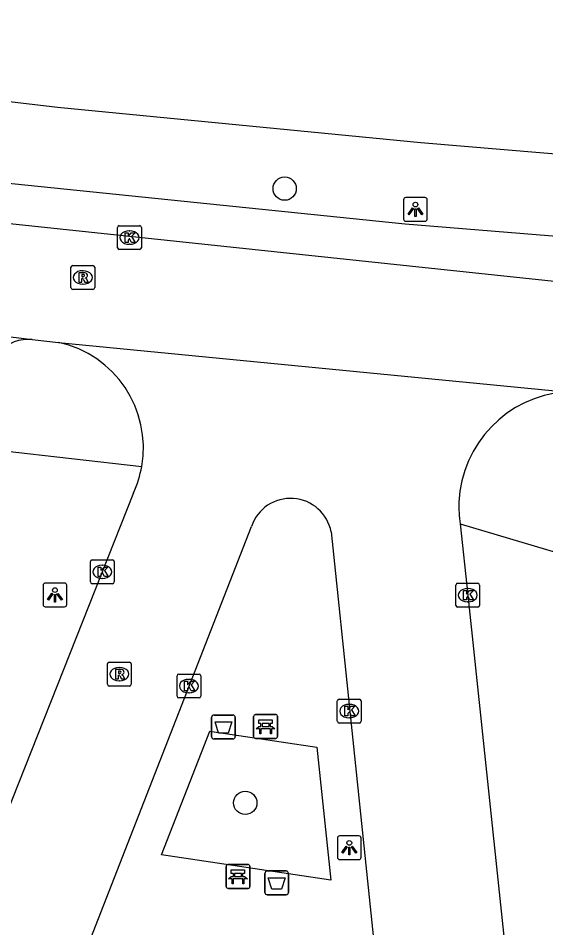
# Model space of a CAD drawing. Extents: x 160026 to 161302, y 384757 to 385701.
# Drawn here: x 161033.44 to 161055.59, y 385215.45 to 385253.59 of the extents above; entities that cross this region are included whole.
import ezdxf

# ---------------------------------------------------------------- set-up
doc = ezdxf.new("R2010")
doc.units = 0
for name, color, linetype in [('IMGEO_Afvalbak', 7, 'Continuous'), ('IMGEO_Bank', 7, 'Continuous'), ('IMGEO_Boom', 7, 'Continuous'), ('IMGEO_Kolk', 7, 'Continuous'), ('IMGEO_Lichtpunt', 7, 'Continuous'), ('IMGEO_Rijbaan_lokaal_open', 7, 'Continuous'), ('IMGEO_Rioolput', 7, 'Continuous'), ('IMGEO_Voetpad_open', 7, 'Continuous')]:
    doc.layers.add(name, color=color, linetype=linetype)

msp = doc.modelspace()

# ---------------------------------------------------------------- linework, layer by layer
at = {"layer": 'IMGEO_Afvalbak'}
for p, q in [((161041.56, 385223.464), (161041.56, 385224.264)), ((161041.56, 385224.264), (161041.56, 385223.464)), ((161041.66, 385224.364), (161042.45, 385224.364)), ((161042.45, 385224.364), (161041.66, 385224.364)), ((161042.55, 385224.264), (161042.55, 385223.464)), ((161042.55, 385223.464), (161042.55, 385224.264)), ((161042.45, 385223.364), (161041.66, 385223.364)), ((161041.66, 385223.364), (161042.45, 385223.364)), ((161043.797, 385216.93), (161043.797, 385217.73)), ((161043.797, 385217.73), (161043.797, 385216.93)), ((161043.897, 385217.83), (161044.687, 385217.83)), ((161044.687, 385217.83), (161043.897, 385217.83)), ((161044.787, 385217.73), (161044.787, 385216.93)), ((161044.787, 385216.93), (161044.787, 385217.73)), ((161044.687, 385216.83), (161043.897, 385216.83)), ((161043.897, 385216.83), (161044.687, 385216.83))]:
    msp.add_line(p, q, dxfattribs=at)
for points in [[(161041.703, 385224.078), (161042.407, 385224.078), (161042.258, 385223.608), (161041.852, 385223.608), (161041.703, 385224.078)], [(161043.94, 385217.544), (161044.644, 385217.544), (161044.495, 385217.074), (161044.089, 385217.074), (161043.94, 385217.544)]]:
    msp.add_lwpolyline(points, dxfattribs=at)
for centre, start, end in [((161041.66, 385224.264), 90, 180), ((161041.66, 385224.264), 90, 180), ((161042.45, 385224.264), 0, 90), ((161042.45, 385224.264), 360, 90), ((161041.66, 385223.464), 180, 270), ((161041.66, 385223.464), 180, 270), ((161042.45, 385223.464), 270, 0), ((161042.45, 385223.464), 270, 0), ((161043.897, 385217.73), 90, 180), ((161043.897, 385217.73), 90, 180), ((161044.687, 385217.73), 0, 90), ((161044.687, 385217.73), 360, 90), ((161043.897, 385216.93), 180, 270), ((161043.897, 385216.93), 180, 270), ((161044.687, 385216.93), 270, 0), ((161044.687, 385216.93), 270, 0)]:
    msp.add_arc(centre, 0.1, start, end, dxfattribs=at)
at = {"layer": 'IMGEO_Bank'}
for p, q in [((161043.398, 385224.391), (161044.239, 385224.391)), ((161044.239, 385224.391), (161043.398, 385224.391)), ((161043.323, 385223.466), (161043.323, 385224.307)), ((161043.323, 385224.307), (161043.323, 385223.466)), ((161043.632, 385223.897), (161043.632, 385224.003)), ((161043.676, 385224.003), (161043.676, 385223.897)), ((161043.964, 385224.009), (161043.682, 385224.009)), ((161043.97, 385223.897), (161043.97, 385224.003)), ((161044.014, 385224.003), (161044.014, 385223.897)), ((161044.323, 385224.316), (161044.323, 385223.475)), ((161044.323, 385223.475), (161044.323, 385224.316)), ((161044.02, 385223.789), (161043.627, 385223.789)), ((161043.682, 385223.891), (161043.964, 385223.891)), ((161044.248, 385223.391), (161043.407, 385223.391)), ((161043.407, 385223.391), (161044.248, 385223.391)), ((161042.167, 385217.175), (161042.167, 385218.016)), ((161042.167, 385218.016), (161042.167, 385217.175)), ((161042.242, 385218.1), (161043.083, 385218.1)), ((161043.083, 385218.1), (161042.242, 385218.1)), ((161043.167, 385218.025), (161043.167, 385217.184)), ((161043.167, 385217.184), (161043.167, 385218.025)), ((161042.476, 385217.606), (161042.476, 385217.712)), ((161042.52, 385217.712), (161042.52, 385217.606)), ((161042.808, 385217.718), (161042.526, 385217.718)), ((161042.526, 385217.6), (161042.808, 385217.6)), ((161042.814, 385217.606), (161042.814, 385217.712)), ((161042.858, 385217.712), (161042.858, 385217.606)), ((161042.864, 385217.498), (161042.471, 385217.498)), ((161043.092, 385217.1), (161042.251, 385217.1)), ((161042.251, 385217.1), (161043.092, 385217.1))]:
    msp.add_line(p, q, dxfattribs=at)
for points in [[(161043.626, 385224.009), (161043.54, 385224.009), (161043.54, 385224.17), (161044.103, 385224.17), (161044.103, 385224.009), (161044.02, 385224.009)], [(161043.57, 385223.789), (161043.428, 385223.789), (161043.54, 385223.891), (161043.626, 385223.891)], [(161043.62, 385223.782), (161043.62, 385223.575), (161043.577, 385223.575), (161043.577, 385223.782)], [(161044.02, 385223.891), (161044.103, 385223.891), (161044.215, 385223.789), (161044.076, 385223.789)], [(161044.07, 385223.782), (161044.07, 385223.575), (161044.026, 385223.575), (161044.026, 385223.782)], [(161042.414, 385217.498), (161042.272, 385217.498), (161042.384, 385217.6), (161042.47, 385217.6)], [(161042.47, 385217.718), (161042.384, 385217.718), (161042.384, 385217.879), (161042.947, 385217.879), (161042.947, 385217.718), (161042.864, 385217.718)], [(161042.864, 385217.6), (161042.947, 385217.6), (161043.059, 385217.498), (161042.92, 385217.498)], [(161042.464, 385217.491), (161042.464, 385217.284), (161042.421, 385217.284), (161042.421, 385217.491)], [(161042.914, 385217.491), (161042.914, 385217.284), (161042.87, 385217.284), (161042.87, 385217.491)]]:
    msp.add_lwpolyline(points, dxfattribs=at)
for centre, radius, start, end in [((161043.401, 385224.313), 0.0779, 92.4484, 184.2845), ((161043.401, 385224.313), 0.0779, 92.4484, 184.2845), ((161044.245, 385224.313), 0.0779, 2.4484, 94.2845), ((161044.245, 385224.313), 0.0779, 2.4484, 94.2845), ((161043.625, 385224.002), 0.00671, 2.8957, 87.1043), ((161043.682, 385224.002), 0.00671, 92.8957, 177.1043), ((161043.964, 385224.002), 0.00671, 2.8957, 87.1043), ((161044.021, 385224.002), 0.00671, 92.8957, 177.1043), ((161043.57, 385223.782), 0.00671, 2.8957, 87.1043), ((161043.627, 385223.782), 0.00671, 92.8957, 177.1043), ((161043.625, 385223.898), 0.00671, 272.8957, 357.1043), ((161043.682, 385223.898), 0.00671, 182.8957, 267.1043), ((161043.964, 385223.898), 0.00671, 272.8957, 357.1043), ((161044.021, 385223.898), 0.00671, 182.8957, 267.1043), ((161044.019, 385223.782), 0.00671, 2.8957, 87.1043), ((161044.076, 385223.782), 0.00671, 92.8957, 177.1043), ((161043.401, 385223.469), 0.0779, 182.4484, 274.2845), ((161043.401, 385223.469), 0.0779, 182.4484, 274.2845), ((161044.245, 385223.469), 0.0779, 272.4484, 4.2845), ((161044.245, 385223.469), 0.0779, 272.4484, 4.2845), ((161042.245, 385218.022), 0.0779, 92.4484, 184.2845), ((161042.245, 385218.022), 0.0779, 92.4484, 184.2845), ((161043.089, 385218.022), 0.0779, 2.4484, 94.2845), ((161043.089, 385218.022), 0.0779, 2.4484, 94.2845), ((161042.469, 385217.711), 0.00671, 2.8957, 87.1043), ((161042.469, 385217.607), 0.00671, 272.8957, 357.1043), ((161042.526, 385217.711), 0.00671, 92.8957, 177.1043), ((161042.526, 385217.607), 0.00671, 182.8957, 267.1043), ((161042.808, 385217.711), 0.00671, 2.8957, 87.1043), ((161042.808, 385217.607), 0.00671, 272.8957, 357.1043), ((161042.865, 385217.711), 0.00671, 92.8957, 177.1043), ((161042.865, 385217.607), 0.00671, 182.8957, 267.1043), ((161042.245, 385217.178), 0.0779, 182.4484, 274.2845), ((161042.245, 385217.178), 0.0779, 182.4484, 274.2845), ((161042.414, 385217.491), 0.00671, 2.8957, 87.1043), ((161042.471, 385217.491), 0.00671, 92.8957, 177.1043), ((161042.863, 385217.491), 0.00671, 2.8957, 87.1043), ((161042.92, 385217.491), 0.00671, 92.8957, 177.1043), ((161043.089, 385217.178), 0.0779, 272.4484, 4.2845), ((161043.089, 385217.178), 0.0779, 272.4484, 4.2845)]:
    msp.add_arc(centre, radius, start, end, dxfattribs=at)
at = {"layer": 'IMGEO_Boom'}
for centre in [(161044.626, 385246.44), (161042.973, 385220.684)]:
    msp.add_circle(centre, 0.489, dxfattribs=at)
at = {"layer": 'IMGEO_Kolk'}
for p, q in [((161037.61, 385243.96), (161037.61, 385244.812)), ((161037.685, 385244.886), (161038.537, 385244.886)), ((161038.098, 385244.666), (161038.123, 385244.666)), ((161038.611, 385244.812), (161038.611, 385243.96)), ((161038.537, 385243.886), (161037.685, 385243.886)), ((161038.121, 385244.106), (161038.096, 385244.106)), ((161036.547, 385230.873), (161037.399, 385230.873)), ((161036.472, 385229.947), (161036.472, 385230.799)), ((161036.96, 385230.653), (161036.985, 385230.653)), ((161037.473, 385230.799), (161037.473, 385229.947)), ((161037.399, 385229.873), (161036.547, 385229.873)), ((161036.983, 385230.093), (161036.958, 385230.093)), ((161051.809, 385228.966), (161051.809, 385229.818)), ((161051.884, 385229.892), (161052.736, 385229.892)), ((161052.81, 385229.818), (161052.81, 385228.966)), ((161052.297, 385229.672), (161052.322, 385229.672)), ((161052.32, 385229.112), (161052.295, 385229.112)), ((161052.736, 385228.892), (161051.884, 385228.892)), ((161040.107, 385225.158), (161040.107, 385226.01)), ((161040.182, 385226.084), (161041.034, 385226.084)), ((161041.108, 385226.01), (161041.108, 385225.158)), ((161040.595, 385225.864), (161040.62, 385225.864)), ((161040.618, 385225.304), (161040.593, 385225.304)), ((161041.034, 385225.084), (161040.182, 385225.084)), ((161046.836, 385224.108), (161046.836, 385224.96)), ((161046.911, 385225.034), (161047.763, 385225.034)), ((161047.324, 385224.814), (161047.349, 385224.814)), ((161047.837, 385224.96), (161047.837, 385224.108)), ((161047.763, 385224.034), (161046.911, 385224.034)), ((161047.347, 385224.254), (161047.322, 385224.254))]:
    msp.add_line(p, q, dxfattribs=at)
for points in [[(161037.61, 385243.96), (161037.61, 385244.812)], [(161037.685, 385244.886), (161038.537, 385244.886)], [(161038.611, 385244.812), (161038.611, 385243.96)], [(161037.931, 385244.586), (161038.054, 385244.586), (161038.054, 385244.435), (161038.184, 385244.586), (161038.348, 385244.586), (161038.202, 385244.435), (161038.355, 385244.186), (161038.203, 385244.186), (161038.118, 385244.35), (161038.054, 385244.283), (161038.054, 385244.186), (161037.931, 385244.186), (161037.931, 385244.586)], [(161038.537, 385243.886), (161037.685, 385243.886)], [(161036.547, 385230.873), (161037.399, 385230.873)], [(161036.472, 385229.947), (161036.472, 385230.799)], [(161036.793, 385230.573), (161036.916, 385230.573), (161036.916, 385230.422), (161037.046, 385230.573), (161037.21, 385230.573), (161037.064, 385230.422), (161037.217, 385230.173), (161037.065, 385230.173), (161036.98, 385230.337), (161036.916, 385230.27), (161036.916, 385230.173), (161036.793, 385230.173), (161036.793, 385230.573)], [(161037.473, 385230.799), (161037.473, 385229.947)], [(161037.399, 385229.873), (161036.547, 385229.873)], [(161051.809, 385228.966), (161051.809, 385229.818)], [(161051.884, 385229.892), (161052.736, 385229.892)], [(161052.81, 385229.818), (161052.81, 385228.966)], [(161052.13, 385229.592), (161052.253, 385229.592), (161052.253, 385229.441), (161052.383, 385229.592), (161052.547, 385229.592), (161052.401, 385229.441), (161052.554, 385229.192), (161052.402, 385229.192), (161052.317, 385229.356), (161052.253, 385229.289), (161052.253, 385229.192), (161052.13, 385229.192), (161052.13, 385229.592)], [(161052.736, 385228.892), (161051.884, 385228.892)], [(161040.107, 385225.158), (161040.107, 385226.01)], [(161040.182, 385226.084), (161041.034, 385226.084)], [(161041.108, 385226.01), (161041.108, 385225.158)], [(161040.428, 385225.784), (161040.551, 385225.784), (161040.551, 385225.633), (161040.681, 385225.784), (161040.845, 385225.784), (161040.699, 385225.633), (161040.852, 385225.384), (161040.7, 385225.384), (161040.615, 385225.548), (161040.551, 385225.481), (161040.551, 385225.384), (161040.428, 385225.384), (161040.428, 385225.784)], [(161041.034, 385225.084), (161040.182, 385225.084)], [(161046.836, 385224.108), (161046.836, 385224.96)], [(161046.911, 385225.034), (161047.763, 385225.034)], [(161047.837, 385224.96), (161047.837, 385224.108)], [(161047.157, 385224.734), (161047.28, 385224.734), (161047.28, 385224.583), (161047.41, 385224.734), (161047.574, 385224.734), (161047.428, 385224.583), (161047.581, 385224.334), (161047.429, 385224.334), (161047.344, 385224.498), (161047.28, 385224.431), (161047.28, 385224.334), (161047.157, 385224.334), (161047.157, 385224.734)], [(161047.763, 385224.034), (161046.911, 385224.034)]]:
    msp.add_lwpolyline(points, dxfattribs=at)
for centre, start, end in [((161037.687, 385244.81), 91.552, 178.448), ((161037.687, 385244.81), 91.552, 178.448), ((161038.535, 385244.81), 1.552, 88.448), ((161038.535, 385244.81), 1.552, 88.448), ((161037.687, 385243.962), 181.552, 268.448), ((161037.687, 385243.962), 181.552, 268.448), ((161038.535, 385243.962), 271.552, 358.448), ((161038.535, 385243.962), 271.552, 358.448), ((161036.549, 385230.797), 91.552, 178.448), ((161036.549, 385230.797), 91.552, 178.448), ((161037.397, 385230.797), 1.552, 88.448), ((161037.397, 385230.797), 1.552, 88.448), ((161036.549, 385229.949), 181.552, 268.448), ((161036.549, 385229.949), 181.552, 268.448), ((161037.397, 385229.949), 271.552, 358.448), ((161037.397, 385229.949), 271.552, 358.448), ((161051.886, 385229.816), 91.552, 178.448), ((161051.886, 385229.816), 91.552, 178.448), ((161052.734, 385229.816), 1.552, 88.448), ((161052.734, 385229.816), 1.552, 88.448), ((161051.886, 385228.968), 181.552, 268.448), ((161051.886, 385228.968), 181.552, 268.448), ((161052.734, 385228.968), 271.552, 358.448), ((161052.734, 385228.968), 271.552, 358.448), ((161040.184, 385226.008), 91.552, 178.448), ((161040.184, 385226.008), 91.552, 178.448), ((161041.032, 385226.008), 1.552, 88.448), ((161041.032, 385226.008), 1.552, 88.448), ((161040.184, 385225.16), 181.552, 268.448), ((161040.184, 385225.16), 181.552, 268.448), ((161041.032, 385225.16), 271.552, 358.448), ((161041.032, 385225.16), 271.552, 358.448), ((161046.913, 385224.958), 91.552, 178.448), ((161046.913, 385224.958), 91.552, 178.448), ((161047.761, 385224.958), 1.552, 88.448), ((161047.761, 385224.958), 1.552, 88.448), ((161046.913, 385224.11), 181.552, 268.448), ((161046.913, 385224.11), 181.552, 268.448), ((161047.761, 385224.11), 271.552, 358.448), ((161047.761, 385224.11), 271.552, 358.448)]:
    msp.add_arc(centre, 0.0765, start, end, dxfattribs=at)
for centre, major_axis, ratio, start_param, end_param in [((161038.097, 385244.386), (-0.387, 0.002), 0.722429, 4.712389, 7.853982), ((161038.122, 385244.386), (-0.39, 0.002), 0.717154, 1.570796, 4.712389), ((161036.959, 385230.373), (-0.387, 0.002), 0.722429, 4.712389, 7.853982), ((161036.984, 385230.373), (-0.39, 0.002), 0.717154, 1.570796, 4.712389), ((161052.296, 385229.392), (-0.387, 0.002), 0.722429, 4.712389, 7.853982), ((161052.321, 385229.392), (-0.39, 0.002), 0.717154, 1.570796, 4.712389), ((161040.594, 385225.584), (-0.387, 0.002), 0.722429, 4.712389, 7.853982), ((161040.619, 385225.584), (-0.39, 0.002), 0.717154, 1.570796, 4.712389), ((161047.323, 385224.534), (-0.387, 0.002), 0.722429, 4.712389, 7.853982), ((161047.348, 385224.534), (-0.39, 0.002), 0.717154, 1.570796, 4.712389)]:
    msp.add_ellipse(centre, major_axis=major_axis, ratio=ratio, start_param=start_param, end_param=end_param, dxfattribs=at)
at = {"layer": 'IMGEO_Lichtpunt'}
for p, q in [((161049.617, 385245.972), (161049.617, 385245.165)), ((161049.617, 385245.972), (161049.617, 385245.165)), ((161050.519, 385246.067), (161049.711, 385246.067)), ((161050.519, 385246.067), (161049.711, 385246.067)), ((161050.613, 385245.165), (161050.613, 385245.972)), ((161050.613, 385245.165), (161050.613, 385245.972)), ((161049.711, 385245.071), (161050.519, 385245.071)), ((161049.711, 385245.071), (161050.519, 385245.071)), ((161034.484, 385229.807), (161034.484, 385229)), ((161034.484, 385229.807), (161034.484, 385229)), ((161035.386, 385229.902), (161034.578, 385229.902)), ((161035.386, 385229.902), (161034.578, 385229.902)), ((161035.48, 385229), (161035.48, 385229.807)), ((161035.48, 385229), (161035.48, 385229.807)), ((161034.578, 385228.906), (161035.386, 385228.906)), ((161034.578, 385228.906), (161035.386, 385228.906)), ((161046.84, 385219.209), (161046.84, 385218.402)), ((161046.84, 385219.209), (161046.84, 385218.402)), ((161047.742, 385219.304), (161046.934, 385219.304)), ((161047.742, 385219.304), (161046.934, 385219.304)), ((161047.836, 385218.402), (161047.836, 385219.209)), ((161047.836, 385218.402), (161047.836, 385219.209)), ((161046.934, 385218.308), (161047.742, 385218.308)), ((161046.934, 385218.308), (161047.742, 385218.308))]:
    msp.add_line(p, q, dxfattribs=at)
for points in [[(161049.991, 385245.636), (161050.03, 385245.608), (161049.842, 385245.346), (161049.804, 385245.373), (161049.991, 385245.636)], [(161050.093, 385245.588), (161050.14, 385245.588), (161050.14, 385245.266), (161050.093, 385245.266), (161050.093, 385245.588)], [(161050.203, 385245.608), (161050.241, 385245.635), (161050.428, 385245.373), (161050.389, 385245.345), (161050.203, 385245.608)], [(161034.858, 385229.471), (161034.897, 385229.443), (161034.709, 385229.181), (161034.671, 385229.208), (161034.858, 385229.471)], [(161034.96, 385229.423), (161035.007, 385229.423), (161035.007, 385229.101), (161034.96, 385229.101), (161034.96, 385229.423)], [(161035.07, 385229.443), (161035.108, 385229.47), (161035.295, 385229.208), (161035.256, 385229.18), (161035.07, 385229.443)], [(161047.214, 385218.873), (161047.253, 385218.845), (161047.065, 385218.583), (161047.027, 385218.61), (161047.214, 385218.873)], [(161047.316, 385218.825), (161047.363, 385218.825), (161047.363, 385218.503), (161047.316, 385218.503), (161047.316, 385218.825)], [(161047.426, 385218.845), (161047.464, 385218.872), (161047.651, 385218.61), (161047.612, 385218.582), (161047.426, 385218.845)]]:
    msp.add_lwpolyline(points, dxfattribs=at)
for centre in [(161050.116, 385245.77), (161034.983, 385229.605), (161047.339, 385219.007)]:
    msp.add_circle(centre, 0.0994, dxfattribs=at)
for centre, start, end in [((161049.711, 385245.972), 90, 180), ((161049.711, 385245.972), 90, 180), ((161050.519, 385245.972), 0, 90), ((161050.519, 385245.972), 0, 90), ((161049.711, 385245.165), 180, 270), ((161049.711, 385245.165), 180, 270), ((161050.519, 385245.165), 270, 0), ((161050.519, 385245.165), 270, 360), ((161034.578, 385229.807), 90, 180), ((161034.578, 385229.807), 90, 180), ((161035.386, 385229.807), 0, 90), ((161035.386, 385229.807), 0, 90), ((161034.578, 385229), 180, 270), ((161034.578, 385229), 180, 270), ((161035.386, 385229), 270, 0), ((161035.386, 385229), 270, 360), ((161046.934, 385219.209), 90, 180), ((161046.934, 385219.209), 90, 180), ((161047.742, 385219.209), 0, 90), ((161047.742, 385219.209), 0, 90), ((161046.934, 385218.402), 180, 270), ((161046.934, 385218.402), 180, 270), ((161047.742, 385218.402), 270, 0), ((161047.742, 385218.402), 270, 360)]:
    msp.add_arc(centre, 0.0946, start, end, dxfattribs=at)
at = {"layer": 'IMGEO_Rijbaan_lokaal_open'}
for points in [[(161007.115, 385248.252), (161019.333, 385246.424), (161057.931, 385242.352), (161093.216, 385240.068)], [(161006.209, 385243.55), (161034.034, 385240.114)], [(161034.034, 385240.114), (161035.136, 385239.994)], [(161035.136, 385239.994), (161056.412, 385237.918)], [(161038.28, 385233.682), (161031.3, 385216.104), (161028.77, 385209.545)], [(161051.988, 385232.389), (161052.31, 385229.392), (161055.124, 385202.766)], [(161018.527, 385169.117), (161018.646, 385169.399), (161043.23, 385232.277)], [(161046.578, 385232.049), (161048.97, 385209.079), (161049.725, 385202.127)]]:
    msp.add_lwpolyline(points, dxfattribs=at)
for centre, radius, start, end in [((161034.172, 385235.575), 4.523, 350.0618, 77.6888), ((161056.787, 385233.084), 4.849, 94.4351, 177.4809), ((161034.114, 385235.592), 4.583, 335.3674, 349.9715), ((161044.874, 385231.717), 1.737, 11.0385, 161.1698), ((161056.749, 385233.08), 4.811, 177.4154, 188.2591)]:
    msp.add_arc(centre, radius, start, end, dxfattribs=at)
at = {"layer": 'IMGEO_Rioolput'}
for p, q in [((161035.654, 385242.289), (161035.654, 385243.141)), ((161035.729, 385243.215), (161036.581, 385243.215)), ((161036.655, 385243.141), (161036.655, 385242.289)), ((161036.142, 385242.995), (161036.167, 385242.995)), ((161036.165, 385242.435), (161036.14, 385242.435)), ((161036.581, 385242.215), (161035.729, 385242.215)), ((161037.187, 385225.657), (161037.187, 385226.509)), ((161037.262, 385226.583), (161038.114, 385226.583)), ((161037.675, 385226.363), (161037.7, 385226.363)), ((161038.188, 385226.509), (161038.188, 385225.657)), ((161038.114, 385225.583), (161037.262, 385225.583)), ((161037.698, 385225.803), (161037.673, 385225.803))]:
    msp.add_line(p, q, dxfattribs=at)
for points in [[(161035.654, 385242.289), (161035.654, 385243.141)], [(161035.729, 385243.215), (161036.581, 385243.215)], [(161036.655, 385243.141), (161036.655, 385242.289)], [(161036.243, 385242.913), (161035.991, 385242.915), (161035.991, 385242.515)], [(161036.169, 385242.834), (161036.115, 385242.834), (161036.115, 385242.753)], [(161036.115, 385242.753), (161036.167, 385242.753)], [(161035.991, 385242.515), (161036.115, 385242.515), (161036.115, 385242.677), (161036.126, 385242.677)], [(161036.173, 385242.648), (161036.244, 385242.515), (161036.384, 385242.515), (161036.319, 385242.641)], [(161036.581, 385242.215), (161035.729, 385242.215)], [(161037.187, 385225.657), (161037.187, 385226.509)], [(161037.262, 385226.583), (161038.114, 385226.583)], [(161037.776, 385226.281), (161037.524, 385226.283), (161037.524, 385225.883)], [(161038.188, 385226.509), (161038.188, 385225.657)], [(161037.524, 385225.883), (161037.648, 385225.883), (161037.648, 385226.045), (161037.659, 385226.045)], [(161037.702, 385226.202), (161037.648, 385226.202), (161037.648, 385226.121)], [(161037.648, 385226.121), (161037.7, 385226.121)], [(161037.706, 385226.016), (161037.777, 385225.883), (161037.917, 385225.883), (161037.852, 385226.009)], [(161038.114, 385225.583), (161037.262, 385225.583)]]:
    msp.add_lwpolyline(points, dxfattribs=at)
for centre, radius, start, end in [((161035.731, 385243.139), 0.0765, 91.552, 178.448), ((161035.731, 385243.139), 0.0765, 91.552, 178.448), ((161036.579, 385243.139), 0.0765, 1.552, 88.448), ((161036.579, 385243.139), 0.0765, 1.552, 88.448), ((161036.151, 385242.942), 0.19, 274.7715, 282.9687), ((161036.175, 385242.738), 0.0964, 77.0061, 93.1865), ((161036.189, 385242.795), 0.0378, 276.6634, 79.6772), ((161036.242, 385242.803), 0.109, 350.3612, 89.416), ((161036.24, 385242.803), 0.112, 277.5842, 350.9817), ((161036.224, 385242.588), 0.108, 29.5134, 73.7905), ((161036.125, 385242.624), 0.0533, 26.0293, 88.6989), ((161035.731, 385242.291), 0.0765, 181.552, 268.448), ((161035.731, 385242.291), 0.0765, 181.552, 268.448), ((161036.579, 385242.291), 0.0765, 271.552, 358.448), ((161036.579, 385242.291), 0.0765, 271.552, 358.448), ((161037.264, 385226.507), 0.0765, 91.552, 178.448), ((161037.264, 385226.507), 0.0765, 91.552, 178.448), ((161037.775, 385226.171), 0.109, 350.3612, 89.416), ((161038.112, 385226.507), 0.0765, 1.552, 88.448), ((161038.112, 385226.507), 0.0765, 1.552, 88.448), ((161037.658, 385225.992), 0.0533, 26.0293, 88.6989), ((161037.684, 385226.31), 0.19, 274.7715, 282.9687), ((161037.708, 385226.106), 0.0964, 77.0061, 93.1865), ((161037.722, 385226.163), 0.0378, 276.6634, 79.6772), ((161037.773, 385226.171), 0.112, 277.5842, 350.9817), ((161037.757, 385225.956), 0.108, 29.5134, 73.7905), ((161037.264, 385225.659), 0.0765, 181.552, 268.448), ((161037.264, 385225.659), 0.0765, 181.552, 268.448), ((161038.112, 385225.659), 0.0765, 271.552, 358.448), ((161038.112, 385225.659), 0.0765, 271.552, 358.448)]:
    msp.add_arc(centre, radius, start, end, dxfattribs=at)
for centre, major_axis, ratio, start_param, end_param in [((161036.141, 385242.715), (-0.387, 0.002), 0.722429, 4.712389, 7.853982), ((161036.166, 385242.715), (-0.39, 0.002), 0.717154, 1.570796, 4.712389), ((161037.674, 385226.083), (-0.387, 0.002), 0.722429, 4.712389, 7.853982), ((161037.699, 385226.083), (-0.39, 0.002), 0.717154, 1.570796, 4.712389)]:
    msp.add_ellipse(centre, major_axis=major_axis, ratio=ratio, start_param=start_param, end_param=end_param, dxfattribs=at)
at = {"layer": 'IMGEO_Voetpad_open'}
for points in [[(161003.341, 385253.585), (161035.09, 385249.85), (161050.341, 385248.377), (161077.816, 385246.068), (161100.512, 385244.452)], [(161096.659, 385241.198), (161092.63, 385241.461), (161049.684, 385244.952), (161032.619, 385246.698), (161010.294, 385249.267), (161009.581, 385249.339)], [(161029.673, 385235.792), (161029.762, 385235.793), (161038.627, 385234.794)], [(161051.988, 385232.389), (161058.204, 385230.533)], [(161045.983, 385223.014), (161046.567, 385217.448), (161039.454, 385218.503), (161041.478, 385223.685), (161045.983, 385223.014)]]:
    msp.add_lwpolyline(points, dxfattribs=at)
msp.add_arc((161033.879, 385238.356), 1.764, 84.9496, 135.1409, dxfattribs=at)

doc.saveas('drawing.dxf')
